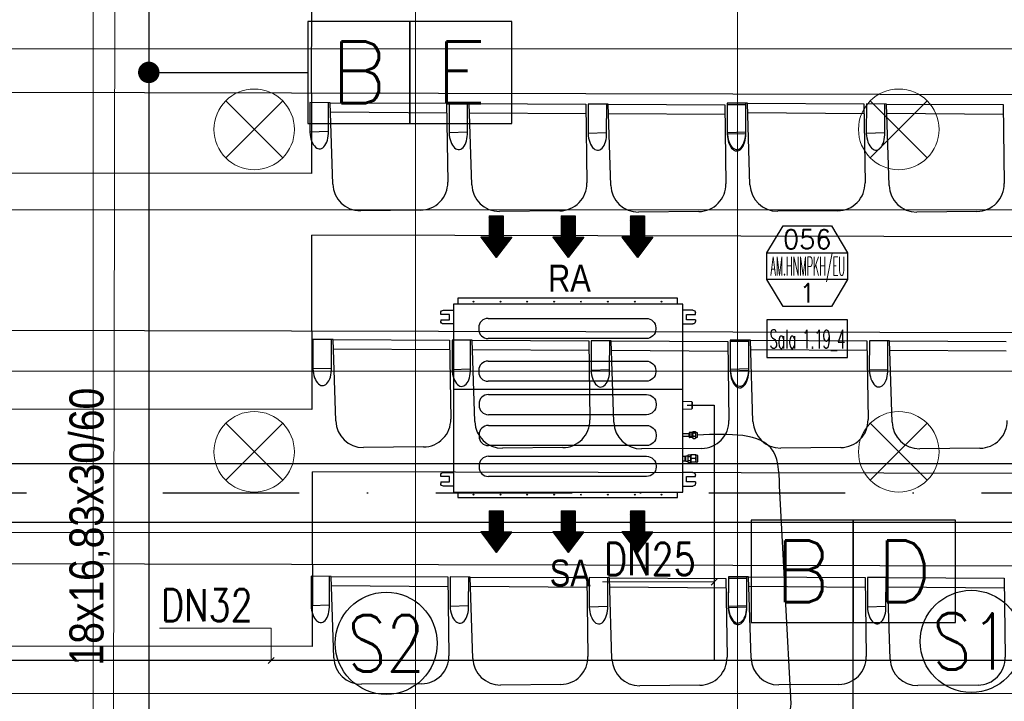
# Model space of a CAD drawing. Header units: millimetres. Extents: x -32221 to 212500, y 31663 to 93766.
# Tile 283 of 340: x 80026 to 83692, y 55084 to 57621. Entities that reach past the tile are written whole.
import ezdxf
from ezdxf.enums import TextEntityAlignment as Align

# ---------------------------------------------------------------- set-up
doc = ezdxf.new("R2010")
doc.units = ezdxf.units.MM
doc.linetypes.add('DASHDOTX2', pattern=[50.8, 25.4, -12.7, 0, -12.7])
for name, color, linetype in [('DVM_INDOOR', 104, 'Continuous'), ('DVM_INOUT_MARK', 3, 'Continuous'), ('DVM_INOUT_NAME', 7, 'Continuous'), ('DVM_PIPE', 3, 'Continuous'), ('DVM_PIPE_MARK', 6, 'Continuous'), ('osie', 250, 'Continuous'), ('Sciany', 250, 'Continuous'), ('skropliny', 5, 'Continuous'), ('Wyposazenie', 250, 'Continuous')]:
    doc.layers.add(name, color=color, linetype=linetype)
for name, color, linetype, lineweight in [('DVM_PMAT_MARK', 6, 'Continuous', 25), ('kasetony', 42, 'Continuous', 5), ('lampy', 30, 'Continuous', 9), ('opis', 250, 'Continuous', 15), ('Opisy', 250, 'Continuous', 13)]:
    doc.layers.add(name, color=color, linetype=linetype, lineweight=lineweight)
doc.styles.add('DVM_DEFAULT', font='romans.shx', dxfattribs={"bigfont": 'whgtxt.shx'})
doc.styles.get("Standard").update_dxf_attribs({"font": 'ARIALN.TTF'})

# ---------------------------------------------------------------- blocks, each defined once
blk = doc.blocks.new('INOUT_MARK')
at = {"layer": 'DVM_INOUT_MARK', "color": 0}
for p, q in [((-600, 1560), (600, 1560)), ((600, 1160), (-600, 1160))]:
    blk.add_line(p, q, dxfattribs=at)
blk.add_lwpolyline([(-360, 1960), (360, 1960), (600, 1560), (600, 1160), (360, 760), (-360, 760), (-600, 1160), (-600, 1560), (-360, 1960)], dxfattribs=at)
at = {"layer": 'DVM_INOUT_NAME'}
blk.add_lwpolyline([(-600, 0), (600, 0), (600, 560), (-600, 560)], close=True, dxfattribs=at)
at = {"layer": 'DVM_INOUT_MARK', "color": 0, "style": 'DVM_DEFAULT'}
for tag, p in [('CAP', (0, 1760)), ('NO', (0, 960))]:
    blk.add_attdef(tag, text='', height=280, dxfattribs=at).set_placement(p, align=Align.MIDDLE_CENTER)
for tag, width, p, p2 in [('MNAME', 0.53094, (-549, 1220), (563, 1220)), ('QTY', 0.517418, (710, 1220), (1089, 1220))]:
    blk.add_attdef(tag, text='', height=280, dxfattribs=dict(at, width=width)).set_placement(p, p2, align=Align.FIT)
at = {"layer": 'DVM_INOUT_NAME', "style": 'DVM_DEFAULT', "width": 1.097081}
blk.add_attdef('INAME', text='', height=280, dxfattribs=at).set_placement((-562, 134), (564, 134), align=Align.FIT)
blk = doc.blocks.new('PIPE_MARK_LG')
at = {"layer": 'DVM_PIPE_MARK', "color": 0}
for p, q in [((0, 190), (-380, 190)), ((-380, 190), (-380, -190)), ((380, 190), (0, 190)), ((0, 190), (0, -190)), ((0, -190), (0, 190)), ((380, -190), (380, 190)), ((-380, -190), (0, -190)), ((0, -190), (380, -190))]:
    blk.add_line(p, q, dxfattribs=at)
at = {"layer": 'DVM_PIPE_MARK', "color": 0, "style": 'DVM_DEFAULT'}
for tag, p in [('G', (190, 0)), ('L', (-190, 0))]:
    blk.add_attdef(tag, text='', height=230, dxfattribs=at).set_placement(p, align=Align.MIDDLE)
blk = doc.blocks.new('PMAT_MARK')
at = {"layer": 'DVM_PMAT_MARK'}
blk.add_circle((0, 0), 190, dxfattribs=at)
at = {"layer": 'DVM_PMAT_MARK', "style": 'DVM_DEFAULT', "width": 0.8}
blk.add_attdef('$SYM', text='', height=210, dxfattribs=at).set_placement((0, 0), align=Align.MIDDLE)
blk = doc.blocks.new('Direction')
at = {"layer": 'DVM_INDOOR', "color": 1}
for p, q in [((-35, 693.8), (35, 693.8)), ((-35, 693.8), (-35, 588.8)), ((35, 693.8), (35, 588.8)), ((-35, 588.8), (-77, 588.8)), ((-77, 588.8), (0, 487.3)), ((77, 588.8), (0, 487.3)), ((35, 588.8), (77, 588.8))]:
    blk.add_line(p, q, dxfattribs=at)
blk = doc.blocks.new('ID_D_G_D_1_T')
at = {"layer": 'DVM_INDOOR'}
h = blk.add_hatch(dxfattribs=at)
h.set_pattern_fill('ANSI31', color=1, scale=0.75)
h.set_pattern_definition([(45, (-97.4602, 125.541), (-1.683798, 1.683798), [])])
h.paths.add_polyline_path([(-265.5, 522.6), (-207.8, 598.7), (-239.3, 598.7), (-239.3, 677.4), (-291.8, 677.4), (-291.8, 598.7), (-323.3, 598.7)])
h = blk.add_hatch(dxfattribs=at)
h.set_pattern_fill('ANSI31', color=1, scale=0.75)
h.set_pattern_definition([(45, (2.5398, 125.541), (-1.683798, 1.683798), [])])
h.paths.add_polyline_path([(2.5, 522.6), (60.3, 598.7), (28.8, 598.7), (28.8, 677.4), (-23.7, 677.4), (-23.7, 598.7), (-55.2, 598.7)])
h = blk.add_hatch(dxfattribs=at)
h.set_pattern_fill('ANSI31', color=1, scale=0.75)
h.set_pattern_definition([(45, (102.5398, 125.541), (-1.683798, 1.683798), [])])
h.paths.add_polyline_path([(260.1, 522.6), (317.8, 598.7), (286.3, 598.7), (286.3, 677.4), (233.8, 677.4), (233.8, 598.7), (202.3, 598.7)])
h = blk.add_hatch(dxfattribs=at)
h.set_pattern_fill('ANSI31', color=1, scale=0.75)
h.set_pattern_definition([(45, (-97.4602, -971.7816), (-1.683798, 1.683798), [])])
h.paths.add_polyline_path([(-265.5, -574.8), (-207.8, -498.6), (-239.3, -498.6), (-239.3, -419.9), (-291.8, -419.9), (-291.8, -498.6), (-323.3, -498.6)])
h = blk.add_hatch(dxfattribs=at)
h.set_pattern_fill('ANSI31', color=1, scale=0.75)
h.set_pattern_definition([(45, (2.5398, -971.7816), (-1.683798, 1.683798), [])])
h.paths.add_polyline_path([(2.5, -574.8), (60.3, -498.6), (28.8, -498.6), (28.8, -419.9), (-23.7, -419.9), (-23.7, -498.6), (-55.2, -498.6)])
h = blk.add_hatch(dxfattribs=at)
h.set_pattern_fill('ANSI31', color=1, scale=0.75)
h.set_pattern_definition([(45, (102.5398, -971.7816), (-1.683798, 1.683798), [])])
h.paths.add_polyline_path([(260.1, -574.8), (317.8, -498.6), (286.3, -498.6), (286.3, -419.9), (233.8, -419.9), (233.8, -498.6), (202.3, -498.6)])
at = {"layer": 'DVM_INDOOR', "color": 0}
for p, q in [((409, 371), (-408.6, 371)), ((-408.6, 371), (-408.6, 349.2)), ((409, 349.2), (409, 371)), ((-424.9, 349.2), (-424.9, -350.8)), ((429, 349.2), (-424.9, 349.2)), ((429, 275.6), (429, 349.2)), ((-472.2, 311.1), (-472.2, 316.6)), ((-439.2, 311.1), (-472.2, 311.1)), ((-462.2, 326.6), (-424.9, 326.6)), ((-439.2, 291.1), (-439.2, 311.1)), ((-295.6, 296.3), (293.4, 296.3)), ((466.4, 326.6), (429, 326.6)), ((443.3, 291.1), (443.3, 311.1)), ((443.3, 311.1), (476.4, 311.1)), ((476.4, 311.1), (476.4, 316.6)), ((-472.2, 291.1), (-472.2, 285.6)), ((-472.2, 291.1), (-439.2, 291.1)), ((-424.9, 275.6), (-462.2, 275.6)), ((-330.7, 261.2), (-330.7, 256.2)), ((328.5, 261.2), (328.5, 256.2)), ((429, -350.8), (429, 275.6)), ((429, 275.6), (466.4, 275.6)), ((473.4, 291.1), (443.3, 291.1)), ((476.4, 291.1), (473.4, 291.1)), ((476.4, 291.1), (476.4, 285.6)), ((293.4, 221.1), (-295.6, 221.1)), ((-295.6, 137.3), (293.4, 137.3)), ((-330.7, 102.2), (-330.7, 97.2)), ((328.5, 102.2), (328.5, 97.2)), ((293.4, 62.1), (-295.6, 62.1)), ((429, 31.3), (-424.9, 31.3)), ((-294.4, 12.9), (294.6, 12.9)), ((-329.5, -22.2), (-329.5, -27.2)), ((329.8, -22.2), (329.8, -27.2)), ((462.8, -14.8), (429, -13.6)), ((462.8, -14.8), (462.8, -27.3)), ((462.8, -27.3), (462.8, -39.9)), ((463.8, -15.8), (463.8, -38.9)), ((294.6, -62.3), (-294.4, -62.3)), ((429, -41.1), (462.8, -39.9)), ((-294.4, -102.1), (294.6, -102.1)), ((-329.5, -137.2), (-329.5, -142.2)), ((329.8, -137.2), (329.8, -142.2)), ((453.4, -133.2), (429, -133)), ((429, -142.7), (453.4, -142.7)), ((429, -142.7), (453.4, -142.7)), ((453.4, -130.3), (453.4, -130.8)), ((453.4, -137.4), (453.4, -130.8)), ((453.4, -137.4), (453.4, -130.8)), ((453.4, -142.7), (453.4, -133.2)), ((453.4, -142.7), (453.4, -133.2)), ((453.4, -142.7), (453.4, -133.2)), ((453.4, -137.4), (453.4, -138.4)), ((453.4, -145), (453.4, -138.4)), ((453.4, -145), (453.4, -145.5)), ((465.4, -128.1), (454.7, -128.1)), ((454.7, -133), (465.4, -133)), ((465.4, -142.8), (454.7, -142.8)), ((466.8, -126), (465.4, -127.4)), ((465.4, -128.2), (465.4, -127.4)), ((465.4, -148.4), (465.4, -128.2)), ((467.6, -125.3), (475.7, -125.3)), ((467.6, -130.2), (475.7, -130.2)), ((467.6, -142.8), (475.7, -142.8)), ((477.9, -127.4), (476.5, -126)), ((483.4, -130.4), (477.9, -127.4)), ((477.9, -128.2), (477.9, -127.4)), ((477.9, -148.4), (477.9, -128.2)), ((477.9, -148.4), (483.4, -145.4)), ((483.4, -145.4), (483.4, -130.4)), ((294.6, -177.3), (-294.4, -177.3)), ((465.4, -147.7), (454.7, -147.7)), ((465.4, -148.4), (466.8, -149.8)), ((467.6, -150.5), (475.7, -150.5)), ((476.5, -149.8), (477.9, -148.4)), ((-294.4, -217.1), (294.6, -217.1)), ((438.3, -218), (429, -217.9)), ((440.3, -216.4), (438.3, -218)), ((438.3, -225.9), (438.3, -218)), ((438.3, -233.9), (438.3, -218)), ((448.6, -216.4), (440.3, -216.4)), ((440.3, -235.4), (440.3, -216.4)), ((448.6, -218.9), (448.6, -212)), ((448.6, -212), (458.6, -212)), ((458.6, -218.9), (448.6, -218.9)), ((448.6, -232.8), (448.6, -218.9)), ((458.6, -212), (458.6, -218.9)), ((458.9, -216.3), (458.6, -216.3)), ((458.6, -218.9), (458.6, -232.8)), ((459.4, -212.2), (458.9, -212.7)), ((458.9, -238.7), (458.9, -212.7)), ((476.3, -212.2), (461.5, -212.2)), ((476.3, -212.2), (461.5, -212.2)), ((478.9, -212.7), (478.4, -212.2)), ((484.9, -213.7), (478.9, -212.7)), ((478.9, -238.7), (478.9, -212.7)), ((484.9, -237.7), (484.9, -213.7)), ((-329.5, -252.2), (-329.5, -257.2)), ((329.8, -252.2), (329.8, -257.2)), ((429, -233.9), (438.3, -233.9)), ((429, -233.9), (438.3, -233.9)), ((438.3, -233.9), (438.3, -225.9)), ((438.3, -233.9), (440.3, -235.4)), ((440.3, -235.4), (448.6, -235.4)), ((448.6, -232.8), (458.6, -232.8)), ((448.6, -239.7), (448.6, -232.8)), ((448.6, -239.7), (458.6, -239.7)), ((458.6, -232.8), (458.6, -239.7)), ((458.6, -235.3), (458.9, -235.3)), ((458.9, -238.7), (459.4, -239.2)), ((476.3, -225.7), (461.5, -225.7)), ((476.3, -239.2), (461.5, -239.2)), ((478.4, -239.2), (478.9, -238.7)), ((478.9, -238.7), (484.9, -237.7)), ((-472.2, -292.7), (-472.2, -287.2)), ((-439.2, -292.7), (-472.2, -292.7)), ((-462.2, -277.2), (-424.9, -277.2)), ((-439.2, -312.7), (-439.2, -292.7)), ((294.6, -292.3), (-294.4, -292.3)), ((466.4, -277.2), (429, -277.2)), ((443.3, -312.7), (443.3, -292.7)), ((443.3, -292.7), (476.4, -292.7)), ((476.4, -292.7), (476.4, -287.2)), ((-472.2, -312.7), (-472.2, -318.2)), ((-472.2, -312.7), (-439.2, -312.7)), ((-424.9, -328.2), (-462.2, -328.2)), ((429, -328.2), (466.4, -328.2)), ((473.4, -312.7), (443.3, -312.7)), ((476.4, -312.7), (473.4, -312.7)), ((476.4, -312.7), (476.4, -318.2)), ((-424.9, -350.8), (429, -350.8)), ((-408.6, -350.8), (-408.6, -371)), ((409, -371), (409, -351.3)), ((-408.6, -371), (-408.1, -371)), ((-408.1, -371), (409, -371))]:
    blk.add_line(p, q, dxfattribs=at)
for centre in [(-349.9, 358.4), (-249.9, 358.4), (-149.9, 358.4), (-49.9, 358.4), (50.1, 358.4), (150.1, 358.4), (250.1, 358.4), (350.1, 358.4), (-349.9, -360), (-249.9, -360), (-149.9, -360), (-49.9, -360), (50.1, -360), (150.1, -360), (250.1, -360), (350.1, -360)]:
    blk.add_circle(centre, 1.6, dxfattribs=at)
at = {"layer": 'DVM_INDOOR', "color": 0, "extrusion": (0, 0, -1)}
for centre, radius, start, end in [((462.2, 316.6), 10, 0, 90), ((-293.4, 261.2), 35.1, 90, 180), ((-466.4, 316.6), 10, 90, 180), ((462.2, 285.6), 10, 270, 0), ((-466.4, 285.6), 10, 180, 270), ((-293.4, 256.2), 35.1, 180, 270), ((-293.4, 102.2), 35.1, 90, 180), ((-293.4, 97.2), 35.1, 180, 270), ((-294.6, -22.2), 35.1, 90, 180), ((-294.6, -27.2), 35.1, 180, 270), ((-294.6, -137.2), 35.1, 90, 180), ((-294.6, -142.2), 35.1, 180, 270), ((-294.6, -252.2), 35.1, 90, 180), ((462.2, -287.2), 10, 0, 90), ((-294.6, -257.2), 35.1, 180, 270), ((-466.4, -287.2), 10, 90, 180), ((462.2, -318.2), 10, 270, 0), ((-466.4, -318.2), 10, 180, 270), ((-409.5, -351.3), 0.5, 360, 90)]:
    blk.add_arc(centre, radius, start, end, dxfattribs=at)
at = {"layer": 'DVM_INDOOR', "color": 0}
for centre, radius, start, end in [((-295.6, 261.2), 35.1, 90, 180), ((-295.6, 256.2), 35.1, 180, 270), ((-295.6, 102.2), 35.1, 90, 180), ((-295.6, 97.2), 35.1, 180, 270), ((-294.4, -22.2), 35.1, 90, 180), ((-294.4, -27.2), 35.1, 180, 270), ((462.8, -15.8), 1, 0, 88.2), ((462.8, -38.9), 1, 271.8, 0), ((-294.4, -137.2), 35.1, 90, 180), ((-294.4, -142.2), 35.1, 180, 270), ((-294.4, -252.2), 35.1, 90, 180), ((-294.4, -257.2), 35.1, 180, 270)]:
    blk.add_arc(centre, radius, start, end, dxfattribs=at)
for points, knots in [([(454.7, -128.1), (454.7, -128.1), (454.6, -128.1), (454.4, -128.1), (454, -128.3), (453.7, -128.5), (453.6, -128.8), (453.5, -129.1), (453.4, -129.4), (453.4, -129.8), (453.4, -130.1), (453.4, -130.3)], [0, 0, 0, 0, 0.000013, 0.069041, 0.139275, 0.284826, 0.389711, 0.496275, 0.619531, 0.743075, 1, 1, 1, 1]), ([(453.4, -130.8), (453.4, -131), (453.4, -131.3), (453.4, -131.7), (453.5, -132), (453.6, -132.3), (453.8, -132.6), (454.1, -132.9), (454.4, -133), (454.6, -133), (454.7, -133), (454.7, -133)], [0, 0, 0, 0, 0.239182, 0.362776, 0.485496, 0.613466, 0.749358, 0.877858, 0.939112, 0.970034, 1, 1, 1, 1]), ([(454.7, -133), (454.7, -133), (454.6, -133), (454.4, -133.1), (454.1, -133.3), (453.8, -133.8), (453.6, -134.3), (453.5, -134.9), (453.4, -135.6), (453.4, -136.4), (453.4, -137), (453.4, -137.4)], [0, 0, 0, 0, 0.029886, 0.060825, 0.121941, 0.2487, 0.371948, 0.49607, 0.618809, 0.742992, 1, 1, 1, 1]), ([(453.4, -138.4), (453.4, -138.8), (453.4, -139.4), (453.4, -140.2), (453.5, -140.8), (453.6, -141.5), (453.8, -142.1), (454.1, -142.5), (454.4, -142.8), (454.6, -142.8), (454.7, -142.8), (454.7, -142.8)], [0, 0, 0, 0, 0.239, 0.36254, 0.485088, 0.61328, 0.74929, 0.877829, 0.939097, 0.970051, 1, 1, 1, 1]), ([(454.7, -142.8), (454.6, -142.8), (454.5, -142.8), (454.3, -142.9), (454, -143), (453.7, -143.3), (453.6, -143.5), (453.5, -143.8), (453.4, -144.1), (453.4, -144.5), (453.4, -144.8), (453.4, -145)], [0, 0, 0, 0, 0.033947, 0.069512, 0.139705, 0.28517, 0.390004, 0.496517, 0.619714, 0.743198, 1, 1, 1, 1]), ([(453.4, -145.5), (453.4, -145.7), (453.4, -146), (453.4, -146.4), (453.5, -146.7), (453.6, -147.1), (453.8, -147.4), (454.1, -147.6), (454.4, -147.7), (454.6, -147.7), (454.7, -147.7), (454.7, -147.7)], [0, 0, 0, 0, 0.239181, 0.362773, 0.485493, 0.613462, 0.749353, 0.877854, 0.939109, 0.970033, 1, 1, 1, 1]), ([(467.6, -125.3), (466.6, -126.1), (465.9, -126.9), (465.9, -128.6), (466.6, -129.4), (467.6, -130.2)], [0, 0, 0, 0, 0.5, 0.5, 1, 1, 1, 1]), ([(467.6, -130.2), (467.1, -131.2), (466.7, -132.2), (466.1, -134.3), (465.9, -135.4), (465.9, -138.7), (466.6, -140.8), (467.6, -142.8)], [0, 0, 0, 0, 0.25, 0.25, 0.5, 0.5, 1, 1, 1, 1]), ([(467.6, -142.8), (467.1, -143.4), (466.7, -144), (466.1, -145.3), (465.9, -146), (465.9, -148), (466.6, -149.3), (467.6, -150.5)], [0, 0, 0, 0, 0.25, 0.25, 0.5, 0.5, 1, 1, 1, 1]), ([(475.7, -130.2), (476.7, -129.4), (477.4, -128.6), (477.4, -126.9), (476.7, -126.1), (475.7, -125.3)], [0, 0, 0, 0, 0.5, 0.5, 1, 1, 1, 1]), ([(475.7, -142.8), (476.2, -141.8), (476.6, -140.8), (477.2, -138.7), (477.4, -137.6), (477.4, -134.3), (476.7, -132.2), (475.7, -130.2)], [0, 0, 0, 0, 0.25, 0.25, 0.5, 0.5, 1, 1, 1, 1]), ([(475.7, -150.5), (476.2, -149.9), (476.6, -149.3), (477.2, -148), (477.4, -147.3), (477.4, -145.3), (476.7, -144), (475.7, -142.8)], [0, 0, 0, 0, 0.25, 0.25, 0.5, 0.5, 1, 1, 1, 1]), ([(461.5, -212.2), (461.4, -212.2), (461.2, -212.2), (460.9, -212.2), (460.8, -212.2), (460.6, -212.2), (460.6, -212.2), (460.4, -212.2), (460.3, -212.2), (460.1, -212.2), (459.8, -212.2), (459.7, -212.2), (459.5, -212.2), (459.5, -212.2), (459.5, -212.2), (459.4, -212.2), (459.4, -212.2), (459.4, -212.2), (459.4, -212.2), (459.4, -212.2)], [0, 0, 0, 0, 0.125462, 0.125462, 0.250924, 0.250924, 0.313655, 0.313655, 0.376386, 0.501849, 0.501849, 0.752773, 0.752773, 0.878235, 0.878235, 0.940966, 0.972332, 0.972332, 1, 1, 1, 1]), ([(461.5, -225.7), (460.9, -224.7), (460.4, -223.6), (459.7, -221.4), (459.4, -220.2), (459.4, -216.6), (460.3, -214.4), (461.5, -212.2)], [0, 0, 0, 0, 0.25, 0.25, 0.5, 0.5, 1, 1, 1, 1]), ([(460.1, -212.2), (460.2, -212.2), (460.2, -212.2), (460.4, -212.2), (460.4, -212.2), (460.4, -212.2), (460.5, -212.2), (460.6, -212.2), (460.8, -212.2), (460.9, -212.2), (461.2, -212.2), (461.4, -212.2), (461.5, -212.2)], [0, 0, 0, 0, 0.181781, 0.181781, 0.249966, 0.249966, 0.318151, 0.454521, 0.454521, 0.72726, 0.72726, 1, 1, 1, 1]), ([(476.3, -225.7), (477, -224.7), (477.5, -223.6), (478.2, -221.4), (478.4, -220.2), (478.4, -216.6), (477.6, -214.4), (476.3, -212.2)], [0, 0, 0, 0, 0.25, 0.25, 0.5, 0.5, 1, 1, 1, 1]), ([(476.3, -212.2), (476.5, -212.2), (476.6, -212.2), (476.9, -212.2), (477.1, -212.2), (477.2, -212.2), (477.3, -212.2), (477.4, -212.2), (477.6, -212.2), (477.8, -212.2), (478, -212.2), (478.2, -212.2), (478.3, -212.2), (478.4, -212.2), (478.4, -212.2), (478.4, -212.2), (478.4, -212.2), (478.4, -212.2), (478.4, -212.2), (478.4, -212.2), (478.4, -212.2), (478.4, -212.2), (478.3, -212.2), (478.2, -212.2), (478, -212.2), (477.8, -212.2), (477.7, -212.2), (477.5, -212.2), (477.5, -212.2), (477.4, -212.2), (477.3, -212.2), (477.2, -212.2), (477.1, -212.2), (476.9, -212.2), (476.6, -212.2), (476.5, -212.2), (476.3, -212.2)], [0, 0, 0, 0, 0.0625, 0.0625, 0.125, 0.125, 0.15625, 0.15625, 0.1875, 0.25, 0.25, 0.375, 0.375, 0.4375, 0.4375, 0.46875, 0.484375, 0.484375, 0.5, 0.5, 0.5625, 0.5625, 0.625, 0.625, 0.75, 0.75, 0.8125, 0.8125, 0.828125, 0.828125, 0.84375, 0.875, 0.875, 0.9375, 0.9375, 1, 1, 1, 1]), ([(461.5, -239.2), (460.9, -238.2), (460.4, -237.1), (459.7, -234.9), (459.4, -233.7), (459.4, -230.1), (460.3, -227.9), (461.5, -225.7)], [0, 0, 0, 0, 0.25, 0.25, 0.5, 0.5, 1, 1, 1, 1]), ([(459.4, -239.2), (459.4, -239.2), (459.4, -239.2), (459.4, -239.2), (459.4, -239.2), (459.5, -239.2), (459.5, -239.2), (459.5, -239.2), (459.7, -239.2), (459.8, -239.2), (460.1, -239.2), (460.3, -239.2), (460.4, -239.2), (460.6, -239.2), (460.6, -239.2), (460.8, -239.2), (460.9, -239.2), (461.2, -239.2), (461.4, -239.2), (461.5, -239.2)], [0, 0, 0, 0, 0.027668, 0.027668, 0.059034, 0.121765, 0.121765, 0.247227, 0.247227, 0.498151, 0.498151, 0.623614, 0.686345, 0.686345, 0.749076, 0.749076, 0.874538, 0.874538, 1, 1, 1, 1]), ([(476.3, -239.2), (477, -238.2), (477.5, -237.1), (478.2, -234.9), (478.4, -233.7), (478.4, -230.1), (477.6, -227.9), (476.3, -225.7)], [0, 0, 0, 0, 0.25, 0.25, 0.5, 0.5, 1, 1, 1, 1]), ([(478.4, -239.2), (478.4, -239.2), (478.4, -239.2), (478.4, -239.2), (478.4, -239.2), (478.4, -239.2), (478.4, -239.2), (478.3, -239.2), (478.2, -239.2), (478, -239.2), (477.8, -239.2), (477.6, -239.2), (477.4, -239.2), (477.3, -239.2), (477.2, -239.2), (477.1, -239.2), (476.9, -239.2), (476.6, -239.2), (476.5, -239.2), (476.3, -239.2)], [0, 0, 0, 0, 0.027668, 0.027668, 0.059034, 0.121765, 0.121765, 0.247227, 0.247227, 0.498151, 0.498151, 0.623614, 0.686345, 0.686345, 0.749076, 0.749076, 0.874538, 0.874538, 1, 1, 1, 1])]:
    blk.add_open_spline(points, degree=3, knots=knots, dxfattribs=at)
for points in [[(467.6, -150.5), (467.3, -150.3), (467, -150), (466.8, -149.8)], [(476.5, -149.8), (476.3, -150), (476, -150.3), (475.7, -150.5)]]:
    blk.add_open_spline(points, degree=3, dxfattribs=at)
at = {"layer": 'DVM_INDOOR', "xscale": 0.75, "yscale": 0.75, "zscale": 0.75}
for p in [(-265.5, 157.1), (2.5, 157.1), (260.1, 157.1), (-265.5, -940.3), (2.5, -940.3), (260.1, -940.3)]:
    blk.add_blockref('Direction', p, dxfattribs=at)
at = {"layer": 'DVM_INDOOR', "color": 2}
for s, p in [('RA', (86.6, 365.9)), ('SA', (86.6, -731.4))]:
    blk.add_text(s, height=100, dxfattribs=at).set_placement(p, align=Align.BOTTOM_RIGHT)

msp = doc.modelspace()

# ---------------------------------------------------------------- linework, layer by layer
at = {"layer": 'DVM_PIPE'}
msp.add_line((80507.035, 58088.729), (80507.035, 51384.344), dxfattribs=at)
msp.add_lwpolyline([(81541.082, 54975.209), (82798.708, 54975.209, 0.41421356), (82898.708, 55075.209), (82856.144, 55863.785)], format="xyb", dxfattribs=at)
msp.add_spline([(82856.144, 55863.785), (82831.608, 56015.732), (82549.561, 56075.378)], degree=3, dxfattribs=at)
at = {"layer": 'DVM_PIPE_MARK'}
for p, q in [((80507.035, 57424.883), (81099.19, 57424.883)), ((83130.126, 54878.022), (83130.126, 55378.022))]:
    msp.add_line(p, q, dxfattribs=at)
at = {"layer": 'DVM_PIPE_MARK', "const_width": 40}
msp.add_lwpolyline([(80487.035, 57424.883, -1), (80527.035, 57424.883, -1), (80527.035, 57424.883, -1)], format="xyb", close=True, dxfattribs=at)
at = {"layer": 'kasetony'}
for p, q in [((80299.475, 57512.853), (80299.475, 58112.853)), ((80299.475, 58112.853), (80299.475, 57512.853)), ((81499.475, 57512.853), (81499.475, 58112.853)), ((81499.475, 58112.853), (81499.475, 57512.853)), ((82699.475, 57512.853), (82699.475, 58112.853)), ((82699.475, 58112.853), (82699.475, 57512.853)), ((79699.475, 57512.853), (80299.475, 57512.853)), ((80299.475, 57512.853), (79699.475, 57512.853)), ((80299.475, 57512.853), (81499.475, 57512.853)), ((80299.475, 56912.853), (80299.475, 57512.853)), ((80299.475, 57512.853), (80299.475, 56912.853)), ((81499.475, 57512.853), (80299.475, 57512.853)), ((81499.475, 57512.853), (82699.475, 57512.853)), ((81499.475, 56912.853), (81499.475, 57512.853)), ((81499.475, 57512.853), (81499.475, 56912.853)), ((82699.475, 57512.853), (81499.475, 57512.853)), ((82699.475, 57512.853), (83899.475, 57512.853)), ((82699.475, 56912.853), (82699.475, 57512.853)), ((82699.475, 57512.853), (82699.475, 56912.853)), ((83899.475, 57512.853), (82699.475, 57512.853)), ((79699.475, 56912.853), (80299.475, 56912.853)), ((80299.475, 56912.853), (79699.475, 56912.853)), ((80299.475, 56912.853), (81499.475, 56912.853)), ((80299.475, 56312.853), (80299.475, 56912.853)), ((80299.475, 56912.853), (80299.475, 56312.853)), ((81499.475, 56912.853), (80299.475, 56912.853)), ((81499.475, 56912.853), (82699.475, 56912.853)), ((81499.475, 56312.853), (81499.475, 56912.853)), ((81499.475, 56912.853), (81499.475, 56312.853)), ((82699.475, 56912.853), (81499.475, 56912.853)), ((82699.475, 56912.853), (83899.475, 56912.853)), ((82699.475, 56312.853), (82699.475, 56912.853)), ((82699.475, 56912.853), (82699.475, 56312.853)), ((83899.475, 56912.853), (82699.475, 56912.853)), ((79699.475, 56312.853), (80299.475, 56312.853)), ((80299.475, 56312.853), (79699.475, 56312.853)), ((80299.475, 56312.853), (81499.475, 56312.853)), ((80299.475, 55712.853), (80299.475, 56312.853)), ((80299.475, 56312.853), (80299.475, 55712.853)), ((81499.475, 56312.853), (80299.475, 56312.853)), ((81499.475, 56312.853), (82699.475, 56312.853)), ((81499.475, 55712.853), (81499.475, 56312.853)), ((81499.475, 56312.853), (81499.475, 55712.853)), ((82699.475, 56312.853), (81499.475, 56312.853)), ((82699.475, 56312.853), (83899.475, 56312.853)), ((82699.475, 55712.853), (82699.475, 56312.853)), ((82699.475, 56312.853), (82699.475, 55712.853)), ((83899.475, 56312.853), (82699.475, 56312.853)), ((79699.475, 55712.853), (80299.475, 55712.853)), ((80299.475, 55712.853), (79699.475, 55712.853)), ((80299.475, 55712.853), (81499.475, 55712.853)), ((80299.475, 55112.853), (80299.475, 55712.853)), ((80299.475, 55712.853), (80299.475, 55112.853)), ((81499.475, 55712.853), (80299.475, 55712.853)), ((81499.475, 55712.853), (82699.475, 55712.853)), ((81499.475, 55112.853), (81499.475, 55712.853)), ((81499.475, 55712.853), (81499.475, 55112.853)), ((82699.475, 55712.853), (81499.475, 55712.853)), ((82699.475, 55712.853), (83899.475, 55712.853)), ((82699.475, 55112.853), (82699.475, 55712.853)), ((82699.475, 55712.853), (82699.475, 55112.853)), ((83899.475, 55712.853), (82699.475, 55712.853)), ((79699.475, 55112.853), (80299.475, 55112.853)), ((80299.475, 55112.853), (79699.475, 55112.853)), ((80299.475, 55112.853), (81499.475, 55112.853)), ((80299.475, 54512.853), (80299.475, 55112.853)), ((80299.475, 55112.853), (80299.475, 54512.853)), ((81499.475, 55112.853), (80299.475, 55112.853)), ((81499.475, 55112.853), (82699.475, 55112.853)), ((81499.475, 54512.853), (81499.475, 55112.853)), ((81499.475, 55112.853), (81499.475, 54512.853)), ((82699.475, 55112.853), (81499.475, 55112.853)), ((82699.475, 55112.853), (83899.475, 55112.853)), ((82699.475, 54512.853), (82699.475, 55112.853)), ((82699.475, 55112.853), (82699.475, 54512.853)), ((83899.475, 55112.853), (82699.475, 55112.853))]:
    msp.add_line(p, q, dxfattribs=at)
at = {"layer": 'lampy'}
for p, q in [((80793.409, 57318.919), (81005.542, 57106.787)), ((81005.542, 57318.919), (80793.409, 57106.787)), ((83193.409, 57318.919), (83405.542, 57106.787)), ((83405.542, 57318.919), (83193.409, 57106.787)), ((80793.409, 56118.919), (81005.542, 55906.787)), ((81005.542, 56118.919), (80793.409, 55906.787)), ((83193.409, 56118.919), (83405.542, 55906.787)), ((83405.542, 56118.919), (83193.409, 55906.787))]:
    msp.add_line(p, q, dxfattribs=at)
for centre in [(80899.475, 57212.853), (83299.475, 57212.853), (80899.475, 56012.853), (83299.475, 56012.853)]:
    msp.add_circle(centre, 150, dxfattribs=at)
at = {"layer": 'opis'}
for p, q in [((82196.19, 55528.423), (82612.031, 55528.423)), ((82600.79, 55517.188), (82623.26, 55539.658)), ((80546.607, 55356.706), (80962.448, 55356.706)), ((80962.448, 55356.706), (80962.442, 55236.475)), ((80951.207, 55225.24), (80973.677, 55247.71))]:
    msp.add_line(p, q, dxfattribs=at)
at = {"layer": 'Opisy'}
msp.add_line((80372.122, 52666.869), (80383.883, 59712.647), dxfattribs=at)
at = {"layer": 'osie'}
for p, q in [((79543.589, 55969.721), (89775.61, 55969.721)), ((89745.903, 55749.721), (79543.189, 55749.721))]:
    msp.add_line(p, q, dxfattribs=at)
at = {"layer": 'osie', "linetype": 'DASHDOTX2', "ltscale": 20}
msp.add_line((79543.389, 55859.721), (89760.757, 55859.721), dxfattribs=at)
at = {"layer": 'Sciany'}
for p, q in [((86310.026, 57335.192), (79640.271, 57350.908)), ((81113.275, 57347.437), (81112.978, 57049.013)), ((81112.572, 57049.013), (79639.971, 57050.481)), ((86302.128, 56449.492), (79639.388, 56465.185)), ((81113.847, 56461.712), (81113.557, 56170.68)), ((81113.162, 56170.681), (79639.096, 56172.15)), ((86314.034, 55580.983), (79638.522, 55596.704)), ((81116.09, 55593.225), (81115.786, 55288.439)), ((81115.372, 55288.44), (79638.217, 55289.912))]:
    msp.add_line(p, q, dxfattribs=at)
at = {"layer": 'skropliny'}
for p, q in [((82512.064, 56186.139), (82612.064, 56186.139)), ((82612.064, 56186.139), (82612.016, 55236.393)), ((87711.095, 55236.139), (79766.042, 55236.534))]:
    msp.add_line(p, q, dxfattribs=at)
at = {"layer": 'Wyposazenie'}
for p, q in [((81113.275, 57347.437), (81114.095, 57695.511)), ((81107.15, 57312.339), (81106.995, 57203.631)), ((81181.978, 57311.961), (81107.15, 57312.339)), ((81175.781, 57205.854), (81176.317, 57311.99)), ((81181.978, 57311.961), (81615.995, 57309.769)), ((81191.766, 57009.082), (81181.978, 57311.961)), ((81615.995, 57309.769), (81620.299, 57015.951)), ((81625.061, 57309.724), (81624.906, 57201.016)), ((81625.061, 57309.724), (81624.906, 57201.016)), ((81694.228, 57309.374), (81625.061, 57309.724)), ((81699.889, 57309.346), (81625.061, 57309.724)), ((81693.692, 57203.239), (81694.228, 57309.374)), ((81693.692, 57203.239), (81694.228, 57309.374)), ((81699.889, 57309.346), (82133.906, 57307.154)), ((81709.677, 57006.466), (81699.889, 57309.346)), ((82133.906, 57307.154), (82138.21, 57013.335)), ((82142.972, 57307.108), (82142.817, 57198.4)), ((82142.972, 57307.108), (82142.817, 57198.4)), ((82212.139, 57306.759), (82142.972, 57307.108)), ((82217.8, 57306.73), (82142.972, 57307.108)), ((82211.603, 57200.623), (82212.139, 57306.759)), ((82211.603, 57200.623), (82212.139, 57306.759)), ((82217.8, 57306.73), (82651.817, 57304.538)), ((82227.588, 57003.851), (82217.8, 57306.73)), ((82651.817, 57304.538), (82656.121, 57010.72)), ((82660.882, 57304.492), (82660.728, 57195.785)), ((82660.89, 57310.132), (82660.736, 57201.424)), ((82730.05, 57304.143), (82660.882, 57304.492)), ((82735.719, 57309.754), (82660.89, 57310.132)), ((82729.514, 57198.007), (82730.05, 57304.143)), ((82729.522, 57203.647), (82730.058, 57309.783)), ((82735.719, 57309.754), (83169.736, 57307.563)), ((82745.507, 57006.875), (82735.719, 57309.754)), ((83169.736, 57307.563), (83174.04, 57013.744)), ((83178.801, 57307.517), (83178.647, 57198.809)), ((83178.801, 57307.517), (83178.647, 57198.809)), ((83247.969, 57307.167), (83178.801, 57307.517)), ((83253.63, 57307.139), (83178.801, 57307.517)), ((83247.433, 57201.032), (83247.969, 57307.167)), ((83247.433, 57201.032), (83247.969, 57307.167)), ((83253.63, 57307.139), (83687.647, 57304.947)), ((83263.417, 57004.259), (83253.63, 57307.139)), ((83687.647, 57304.947), (83691.951, 57011.128)), ((81183.258, 57277.539), (81616.513, 57274.409)), ((81701.169, 57274.924), (82134.424, 57271.793)), ((82219.08, 57272.308), (82652.335, 57269.178)), ((82736.999, 57275.332), (83170.254, 57272.202)), ((83254.91, 57272.717), (83688.165, 57269.587)), ((81106.995, 57203.631), (81175.781, 57205.854)), ((81624.906, 57201.016), (81693.692, 57203.239)), ((81624.906, 57201.016), (81693.692, 57203.239)), ((82142.817, 57198.4), (82211.603, 57200.623)), ((82142.817, 57198.4), (82211.603, 57200.623)), ((82660.728, 57195.785), (82729.514, 57198.007)), ((82660.736, 57201.424), (82729.522, 57203.647)), ((83178.647, 57198.809), (83247.433, 57201.032)), ((83178.647, 57198.809), (83247.433, 57201.032)), ((81519.023, 56912.226), (81294.888, 56910.156)), ((82036.934, 56909.611), (81812.799, 56907.541)), ((82554.844, 56906.995), (82330.71, 56904.925)), ((83072.763, 56910.019), (82848.629, 56907.95)), ((83590.674, 56907.404), (83366.54, 56905.334)), ((81113.847, 56461.712), (81114.688, 56818.7)), ((86317.099, 56806.447), (81114.688, 56818.7)), ((81118.311, 56431.136), (81118.157, 56322.428)), ((81193.14, 56430.758), (81118.311, 56431.136)), ((81186.943, 56324.651), (81187.479, 56430.786)), ((81193.14, 56430.758), (81627.157, 56428.566)), ((81202.927, 56127.878), (81193.14, 56430.758)), ((81627.157, 56428.566), (81631.461, 56134.747)), ((81636.222, 56428.52), (81636.068, 56319.812)), ((81636.222, 56428.52), (81636.068, 56319.812)), ((81705.39, 56428.171), (81636.222, 56428.52)), ((81711.051, 56428.142), (81636.222, 56428.52)), ((81704.854, 56322.035), (81705.39, 56428.171)), ((81704.854, 56322.035), (81705.39, 56428.171)), ((81711.051, 56428.142), (82145.068, 56425.95)), ((81720.838, 56125.263), (81711.051, 56428.142)), ((82145.068, 56425.95), (82149.372, 56132.132)), ((82154.133, 56425.904), (82153.979, 56317.197)), ((82154.133, 56425.904), (82153.979, 56317.197)), ((82223.301, 56425.555), (82154.133, 56425.904)), ((82228.962, 56425.527), (82154.133, 56425.904)), ((82222.765, 56319.419), (82223.301, 56425.555)), ((82222.765, 56319.419), (82223.301, 56425.555)), ((82228.962, 56425.527), (82662.978, 56423.335)), ((82238.749, 56122.647), (82228.962, 56425.527)), ((82662.978, 56423.335), (82667.283, 56129.516)), ((82672.044, 56423.289), (82671.89, 56314.581)), ((82672.052, 56428.929), (82671.898, 56320.221)), ((82741.212, 56422.94), (82672.044, 56423.289)), ((82746.881, 56428.551), (82672.052, 56428.929)), ((82740.676, 56316.804), (82741.212, 56422.94)), ((82740.684, 56322.444), (82741.22, 56428.579)), ((82746.881, 56428.551), (83180.897, 56426.359)), ((82756.668, 56125.671), (82746.881, 56428.551)), ((83180.897, 56426.359), (83185.202, 56132.54)), ((83189.963, 56426.313), (83189.809, 56317.605)), ((83189.963, 56426.313), (83189.809, 56317.605)), ((83259.13, 56425.964), (83189.963, 56426.313)), ((83264.792, 56425.935), (83189.963, 56426.313)), ((83258.594, 56319.828), (83259.13, 56425.964)), ((83258.594, 56319.828), (83259.13, 56425.964)), ((83264.792, 56425.935), (83698.808, 56423.743)), ((83274.579, 56123.056), (83264.792, 56425.935)), ((81194.42, 56396.336), (81627.675, 56393.206)), ((81712.331, 56393.72), (82145.586, 56390.59)), ((82230.242, 56391.104), (82663.496, 56387.974)), ((82748.16, 56394.129), (83181.415, 56390.999)), ((83266.071, 56391.513), (83699.326, 56388.383)), ((81118.157, 56322.428), (81186.943, 56324.651)), ((81636.068, 56319.812), (81704.854, 56322.035)), ((81636.068, 56319.812), (81704.854, 56322.035)), ((82153.979, 56317.197), (82222.765, 56319.419)), ((82153.979, 56317.197), (82222.765, 56319.419)), ((82671.89, 56314.581), (82740.676, 56316.804)), ((82671.898, 56320.221), (82740.684, 56322.444)), ((83189.809, 56317.605), (83258.594, 56319.828)), ((83189.809, 56317.605), (83258.594, 56319.828)), ((81530.184, 56031.023), (81306.05, 56028.953)), ((82048.095, 56028.407), (81823.961, 56026.337)), ((82566.006, 56025.791), (82341.871, 56023.722)), ((83083.925, 56028.816), (82859.79, 56026.746)), ((83601.836, 56026.2), (83377.701, 56024.13)), ((81116.09, 55593.225), (81116.904, 55938.782)), ((86315.027, 55926.539), (81116.904, 55938.782)), ((81111.221, 55549.832), (81111.067, 55441.124)), ((81186.05, 55549.454), (81111.221, 55549.832)), ((81179.852, 55443.347), (81180.388, 55549.483)), ((81186.05, 55549.454), (81620.066, 55547.262)), ((81195.837, 55246.575), (81186.05, 55549.454)), ((81620.066, 55547.262), (81624.37, 55253.444)), ((81629.132, 55547.217), (81628.977, 55438.509)), ((81629.132, 55547.217), (81628.977, 55438.509)), ((81698.299, 55546.867), (81629.132, 55547.217)), ((81703.961, 55546.839), (81629.132, 55547.217)), ((81697.763, 55440.731), (81698.299, 55546.867)), ((81697.763, 55440.731), (81698.299, 55546.867)), ((81703.961, 55546.839), (82137.977, 55544.647)), ((81713.748, 55243.959), (81703.961, 55546.839)), ((82137.977, 55544.647), (82142.281, 55250.828)), ((82147.043, 55544.601), (82146.888, 55435.893)), ((82147.043, 55544.601), (82146.888, 55435.893)), ((82216.21, 55544.252), (82147.043, 55544.601)), ((82221.871, 55544.223), (82147.043, 55544.601)), ((82215.674, 55438.116), (82216.21, 55544.252)), ((82215.674, 55438.116), (82216.21, 55544.252)), ((82221.871, 55544.223), (82655.888, 55542.031)), ((82231.659, 55241.344), (82221.871, 55544.223)), ((82664.962, 55547.625), (82664.807, 55438.917)), ((82739.79, 55547.247), (82664.962, 55547.625)), ((82733.593, 55441.14), (82734.129, 55547.276)), ((82739.79, 55547.247), (83173.807, 55545.055)), ((82749.578, 55244.368), (82739.79, 55547.247)), ((83173.807, 55545.055), (83178.111, 55251.237)), ((83182.873, 55545.01), (83182.718, 55436.302)), ((83182.873, 55545.01), (83182.718, 55436.302)), ((83252.04, 55544.66), (83182.873, 55545.01)), ((83257.701, 55544.632), (83182.873, 55545.01)), ((83251.504, 55438.525), (83252.04, 55544.66)), ((83251.504, 55438.525), (83252.04, 55544.66)), ((83257.701, 55544.632), (83691.718, 55542.44)), ((83267.489, 55241.752), (83257.701, 55544.632)), ((83691.718, 55542.44), (83696.022, 55248.621)), ((81187.329, 55515.032), (81620.584, 55511.902)), ((81705.24, 55512.417), (82138.495, 55509.286)), ((82223.151, 55509.801), (82656.406, 55506.671)), ((82655.888, 55542.031), (82660.192, 55248.213)), ((82664.954, 55541.985), (82664.799, 55433.278)), ((82734.121, 55541.636), (82664.954, 55541.985)), ((82733.585, 55435.5), (82734.121, 55541.636)), ((82741.07, 55512.825), (83174.325, 55509.695)), ((83258.981, 55510.21), (83692.236, 55507.08)), ((81111.067, 55441.124), (81179.852, 55443.347)), ((81628.977, 55438.509), (81697.763, 55440.731)), ((81628.977, 55438.509), (81697.763, 55440.731)), ((82146.888, 55435.893), (82215.674, 55438.116)), ((82146.888, 55435.893), (82215.674, 55438.116)), ((82664.799, 55433.278), (82733.585, 55435.5)), ((82664.807, 55438.917), (82733.593, 55441.14)), ((83182.718, 55436.302), (83251.504, 55438.525)), ((83182.718, 55436.302), (83251.504, 55438.525)), ((81523.094, 55149.719), (81298.959, 55147.649)), ((82041.005, 55147.103), (81816.87, 55145.034)), ((82558.916, 55144.488), (82334.781, 55142.418)), ((83076.835, 55147.512), (82852.7, 55145.442)), ((83594.745, 55144.897), (83370.611, 55142.827))]:
    msp.add_line(p, q, dxfattribs=at)
for centre, start, end in [((81293.944, 57012.384), 181.850846, 270.529054), ((81518.079, 57014.453), 270.529054, 0.839276), ((82035.99, 57011.838), 270.529054, 0.839276), ((82553.9, 57009.222), 270.529054, 0.839276), ((83071.819, 57012.246), 270.529054, 0.839276), ((83589.73, 57009.631), 270.529054, 0.839276), ((81811.855, 57009.768), 181.850846, 270.529054), ((82329.766, 57007.153), 181.850846, 270.529054), ((82847.685, 57010.177), 181.850846, 270.529054), ((83365.596, 57007.561), 181.850846, 270.529054), ((81529.24, 56133.25), 270.529054, 0.839276), ((82047.151, 56130.634), 270.529054, 0.839276), ((82565.062, 56128.019), 270.529054, 0.839276), ((83082.981, 56131.043), 270.529054, 0.839276), ((83600.892, 56128.427), 270.529054, 0.839276), ((81305.106, 56131.18), 181.850846, 270.529054), ((81823.017, 56128.565), 181.850846, 270.529054), ((82340.928, 56125.949), 181.850846, 270.529054), ((82858.846, 56128.973), 181.850846, 270.529054), ((83376.757, 56126.358), 181.850846, 270.529054), ((81522.15, 55251.946), 270.529054, 0.839276), ((82040.061, 55249.331), 270.529054, 0.839276), ((83075.891, 55249.739), 270.529054, 0.839276), ((81298.015, 55249.877), 181.850846, 270.529054), ((81815.926, 55247.261), 181.850846, 270.529054), ((82333.837, 55244.645), 181.850846, 270.529054), ((82557.972, 55246.715), 270.529054, 0.839276), ((82851.756, 55247.67), 181.850846, 270.529054), ((83369.667, 55245.054), 181.850846, 270.529054), ((83593.802, 55247.124), 270.529054, 0.839276)]:
    msp.add_arc(centre, 102.232, start, end, dxfattribs=at)
for centre in [(81141.388, 57204.743), (81659.299, 57202.127), (81659.299, 57202.127), (82177.21, 57199.512), (82177.21, 57199.512), (82695.121, 57196.896), (82695.129, 57202.536), (83213.04, 57199.92), (83213.04, 57199.92), (81152.55, 56323.539), (81670.461, 56320.924), (81670.461, 56320.924), (82188.372, 56318.308), (82188.372, 56318.308), (82706.283, 56315.692), (82706.291, 56321.332), (83224.202, 56318.717), (83224.202, 56318.717), (81145.46, 55442.236), (81663.37, 55439.62), (81663.37, 55439.62), (82181.281, 55437.004), (82181.281, 55437.004), (82699.192, 55434.389), (82699.2, 55440.029), (83217.111, 55437.413), (83217.111, 55437.413)]:
    msp.add_ellipse(centre, major_axis=(-2.082, 64.439), ratio=0.53373009, start_param=1.44454642, end_param=4.71238898, dxfattribs=at)

# ---------------------------------------------------------------- block references
at = {"layer": 'DVM_INDOOR', "rotation": 359.9999999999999}
msp.add_blockref('ID_D_G_D_1_T', (82066.156, 56213.31), dxfattribs=at)
at = {"layer": 'DVM_INOUT_MARK'}
ref = msp.add_blockref('INOUT_MARK', (82958.734, 56363.652), dxfattribs=dict(at, xscale=0.25, yscale=0.25, zscale=0.25))
ref.add_attrib('CAP', '056', dxfattribs={"color": 0, "height": 70, "style": 'DVM_DEFAULT'}).set_placement((82958.734, 56803.652), align=Align.MIDDLE_CENTER)
ref.add_attrib('MNAME', 'AM.HNMPKH/EU', dxfattribs={"color": 0, "height": 70, "style": 'DVM_DEFAULT', "width": 0.343035}).set_placement((82821.534, 56668.69), (83099.393, 56668.69), align=Align.FIT)
ref.add_attrib('NO', '1', dxfattribs={"color": 0, "height": 70, "style": 'DVM_DEFAULT'}).set_placement((82958.734, 56603.652), align=Align.MIDDLE_CENTER)
ref.add_attrib('INAME', 'Sala 1.19_4', dxfattribs={"layer": 'DVM_INOUT_NAME', "height": 70, "style": 'DVM_DEFAULT', "width": 0.424499}).set_placement((82818.274, 56397.157), (83099.858, 56397.157), align=Align.FIT)
at = {"layer": 'DVM_PIPE_MARK'}
ref = msp.add_blockref('PIPE_MARK_LG', (81479.19, 57424.883), dxfattribs=at)
ref.add_attrib('L', 'B', dxfattribs={"color": 4, "height": 230, "style": 'DVM_DEFAULT'}).set_placement((81289.19, 57424.883), align=Align.MIDDLE)
ref.add_attrib('G', 'E', dxfattribs={"color": 3, "height": 230, "style": 'DVM_DEFAULT'}).set_placement((81669.19, 57424.883), align=Align.MIDDLE)
ref = msp.add_blockref('PIPE_MARK_LG', (83130.126, 55568.022), dxfattribs=at)
ref.add_attrib('L', 'B', dxfattribs={"color": 4, "height": 230, "style": 'DVM_DEFAULT'}).set_placement((82940.126, 55568.022), align=Align.MIDDLE)
ref.add_attrib('G', 'D', dxfattribs={"color": 3, "height": 230, "style": 'DVM_DEFAULT'}).set_placement((83320.126, 55568.022), align=Align.MIDDLE)
at = {"layer": 'DVM_PMAT_MARK'}
ref = msp.add_blockref('PMAT_MARK', (81391.082, 55300.209), dxfattribs=at)
ref.add_attrib('$SYM', 'S2', dxfattribs={"color": 6, "height": 210, "style": 'DVM_DEFAULT', "width": 0.8}).set_placement((81391.082, 55300.209), align=Align.MIDDLE)
ref = msp.add_blockref('PMAT_MARK', (83569.177, 55307.399), dxfattribs=at)
ref.add_attrib('$SYM', 'S1', dxfattribs={"color": 6, "height": 210, "style": 'DVM_DEFAULT', "width": 0.8}).set_placement((83569.177, 55307.399), align=Align.MIDDLE)

# ---------------------------------------------------------------- texts
at = {"layer": 'opis', "char_height": 120, "width": 248.87938, "attachment_point": 1}
for s, insert in [('\\Fromans|c238;\\W0.8;DN25', (82202.043, 55674.041)), ('{\\Fromans|c238;\\W0.8;DN32}', (80552.46, 55502.324))]:
    msp.add_mtext(s, dxfattribs=dict(at, insert=insert))
at = {"layer": 'Opisy'}
msp.add_text('18x16,83x30/60', height=126.78053, rotation=90, dxfattribs=at).set_placement((80338.337, 55217.622))

doc.saveas('drawing.dxf')
